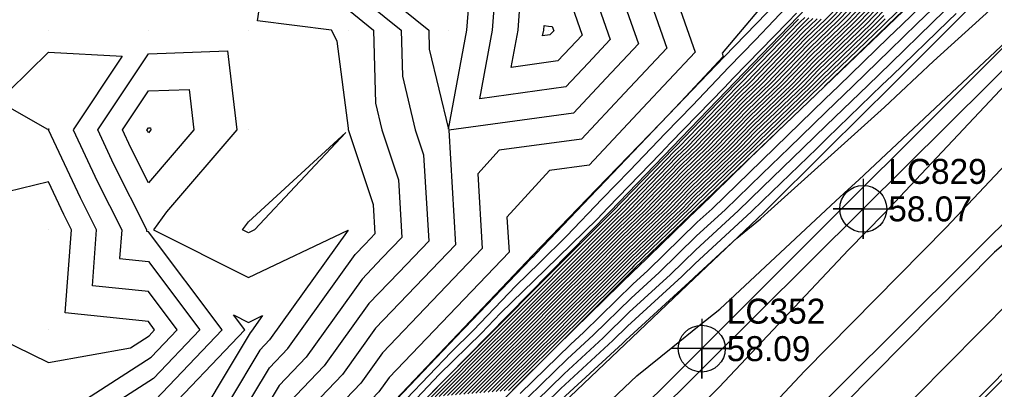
# Model space of a CAD drawing. Extents: x 2188792 to 2191981, y 386090 to 389710.
# Drawn here: x 2190937.3 to 2191034.8, y 388764.3 to 388801.3 of the extents above; entities that cross this region are included whole.
import ezdxf

# ---------------------------------------------------------------- set-up
doc = ezdxf.new("R2010")
doc.units = 0
for name, color, linetype in [('DTM Contours Major', 7, 'Continuous'), ('DTM Contours Minor', 7, 'Continuous'), ('Exist DTM QL2 LIDAR Elevation Point', 7, 'Continuous'), ('Exist Roads EOP', 7, 'Continuous'), ('Exist Roads EOP Cogo Elevation', 7, 'Continuous'), ('Exist Roads EOP Cogo Number', 7, 'Continuous'), ('Exist Roads EOP Cogo Point CELL', 7, 'Continuous'), ('Exist Roads EOT', 7, 'Continuous'), ('Exist Roads EOT Cogo Elevation', 7, 'Continuous'), ('Exist Roads EOT Cogo Number', 7, 'Continuous'), ('Exist Roads EOT Cogo Point CELL', 7, 'Continuous'), ('PH Exist DTM Breakline', 7, 'Continuous')]:
    doc.layers.add(name, color=color, linetype=linetype)

msp = doc.modelspace()

# ---------------------------------------------------------------- linework, layer by layer
at = {"layer": 'DTM Contours Major'}
for points in [[(2191022.346, 388805.48), (2191018.294, 388801.282), (2191016.068, 388799.136), (2191012.015, 388794.936), (2191009.789, 388792.792), (2191005.735, 388788.59), (2191003.511, 388786.447), (2190999.456, 388782.244), (2190997.233, 388780.103), (2190993.239, 388776.091), (2190991.114, 388773.98), (2190987.074, 388769.921), (2190984.996, 388767.857), (2190980.908, 388763.75)], [(2191030.55, 388805.705), (2191025.511, 388800.807), (2191024.208, 388799.544), (2191019.196, 388794.672), (2191017.865, 388793.382), (2191012.877, 388788.534), (2191011.52, 388787.219), (2191006.555, 388782.393), (2191005.08, 388781.037), (2191000.118, 388776.218), (2190998.639, 388774.855), (2190993.727, 388770.042), (2190992.398, 388768.816), (2190987.373, 388763.885)], [(2191013.187, 388804.663), (2191007.552, 388797.981), (2191007.677, 388797.622), (2191003.424, 388793.087), (2191001.44, 388791.001), (2191001.397, 388790.957), (2190995.209, 388784.455), (2190995.038, 388784.279), (2190988.973, 388777.908), (2190988.686, 388777.627), (2190988.437, 388777.384), (2190981.844, 388770.462), (2190981.635, 388770.258), (2190974.993, 388763.282)], [(2191022.973, 388803.785), (2191020.359, 388801.076), (2191016.683, 388797.534), (2191014.074, 388794.829), (2191010.393, 388791.283), (2191007.788, 388788.583), (2191004.103, 388785.033), (2191001.503, 388782.338), (2190997.813, 388778.783), (2190995.258, 388776.217), (2190991.693, 388772.675), (2190989.098, 388770.069), (2190985.573, 388766.567), (2190982.938, 388763.92)], [(2190937.024, 388700.844), (2190937.399, 388701.635), (2190944.469, 388709.514), (2190946.555, 388711.972), (2190949.092, 388714.961), (2190952.245, 388718.675), (2190963.183, 388729.917), (2190966.263, 388733.358), (2190969.789, 388737.297), (2190977.278, 388744.438), (2190980.417, 388748.054), (2190984.143, 388752.347), (2190987.709, 388754.929), (2190999.031, 388765.653), (2191002.619, 388768.554), (2191005.275, 388770.702), (2191007.32, 388772.355), (2191018.915, 388783.2), (2191020.165, 388784.328), (2191021.223, 388785.281), (2191039.794, 388802.727)], [(2190986.467, 388796.541), (2190987.154, 388800.275), (2190987.381, 388803.096), (2190990.201, 388802.851), (2190992.554, 388802.628), (2190993.557, 388799.766), (2190992.355, 388798.485), (2190991.133, 388797.182), (2190986.467, 388796.541)], [(2191042.239, 388801.575), (2191023.757, 388781.907), (2191020.201, 388778.295), (2191007.25, 388764.518), (2191003.929, 388761.167), (2190988.443, 388744.746), (2190982.221, 388738.471), (2190969.719, 388726.456), (2190965.939, 388722.901), (2190949.011, 388706.617), (2190945.187, 388703.013), (2190932.424, 388689.18)], [(2190970.2, 388802.305), (2190972.708, 388800.275), (2190972.898, 388792.973), (2190973.544, 388790.275), (2190975.205, 388785.279), (2190975.547, 388779.528), (2190973.549, 388777.438), (2190971.559, 388775.358), (2190965.962, 388767.529), (2190963.269, 388764.711), (2190958.966, 388757.515)], [(2191016.23, 388801.488), (2191015.452, 388800.738), (2191009.956, 388795.043), (2191009.186, 388794.3), (2191003.682, 388788.597), (2191002.919, 388787.862), (2190997.408, 388782.149), (2190996.653, 388781.422), (2190991.22, 388775.965), (2190990.536, 388775.285), (2190985.049, 388769.773), (2190984.418, 388769.146), (2190978.878, 388763.58)], [(2191023.601, 388802.091), (2191022.423, 388800.87), (2191017.299, 388795.932), (2191016.132, 388794.723), (2191010.997, 388789.774), (2191009.842, 388788.577), (2191004.695, 388783.618), (2191003.551, 388782.432), (2190998.392, 388777.464), (2190997.277, 388776.344), (2190992.271, 388771.371), (2190991.123, 388770.217), (2190986.151, 388765.277), (2190984.969, 388764.09)], [(2190941.954, 388762.029), (2190950.478, 388767.537), (2190953.074, 388770.273), (2190950.198, 388774.103), (2190944.604, 388774.68), (2190945.018, 388780.274), (2190943.406, 388783.482), (2190940.221, 388790.275), (2190940.268, 388790.346), (2190940.197, 388790.35), (2190940.159, 388790.313), (2190930.196, 388795.989)]]:
    msp.add_lwpolyline(points, dxfattribs=at)
at = {"layer": 'DTM Contours Minor'}
for points in [[(2191119.358, 388870.268), (2191109.799, 388861.543), (2191104.692, 388854.965), (2191091.714, 388842.873), (2191085.098, 388836.109), (2191075.842, 388827.217), (2191067.084, 388818.281), (2191054.529, 388806.191), (2191047.695, 388798.893), (2191037.551, 388788.575), (2191029.965, 388780.502), (2191015.841, 388766.153), (2191010.773, 388760.762), (2191000.586, 388750.484), (2190994.581, 388744.116), (2190979.182, 388728.584), (2190974.399, 388723.988), (2190963.846, 388714.064), (2190956.357, 388706.86), (2190943.217, 388694.474), (2190936.725, 388687.439)], [(2191125.879, 388865.19), (2191114.024, 388854.028), (2191110.135, 388849.732), (2191094.202, 388834.845), (2191088.581, 388829.571), (2191076.2, 388817.689), (2191072.815, 388814.51), (2191055.157, 388797.553), (2191051.214, 388794.333), (2191037.294, 388780.185), (2191034.79, 388778.062), (2191016.701, 388759.74), (2191013.63, 388756.639), (2191001.262, 388744.168), (2190998.901, 388741.784), (2190981.055, 388723.789), (2190977.697, 388720.702), (2190963.618, 388707.26), (2190962.316, 388706.06), (2190944.22, 388688.738), (2190941.246, 388685.935), (2190941.026, 388685.698), (2190937.899, 388682.174), (2190927.868, 388670.864)], [(2190934.116, 388671.227), (2190941.964, 388680.077), (2190949.594, 388688.469), (2190962.951, 388701.254), (2190970.551, 388708.261), (2190978.743, 388716.083), (2190990.928, 388727.28), (2191000.081, 388736.51), (2191008.884, 388745.398), (2191015.289, 388751.857), (2191026.961, 388763.641), (2191036.447, 388773.249), (2191047.193, 388782.362), (2191053.02, 388788.284), (2191071.983, 388803.773), (2191075.089, 388806.756), (2191089.007, 388819.828), (2191090.516, 388821.276), (2191111.538, 388840.998), (2191112.061, 388841.488), (2191124.054, 388854.735), (2191125.909, 388856.481), (2191132.462, 388863.801)], [(2190958.316, 388691.404), (2190963.585, 388696.448), (2190977.484, 388709.263), (2190979.79, 388711.464), (2191000.8, 388730.772), (2191001.26, 388731.237), (2191016.505, 388746.628), (2191016.947, 388747.074), (2191037.221, 388767.543), (2191038.103, 388768.436), (2191042.574, 388772.227), (2191049.352, 388778.431), (2191057.257, 388785.885), (2191062.524, 388790.784), (2191067.532, 388795.388), (2191074.927, 388802.488), (2191075.069, 388802.626), (2191075.186, 388802.74), (2191095.831, 388822.569)], [(2190957.122, 388757.81), (2190962.299, 388766.468), (2190964.141, 388768.396), (2190970.879, 388777.818), (2190971.872, 388778.858), (2190972.87, 388779.901), (2190972.7, 388782.774), (2190970.205, 388790.275), (2190970.204, 388790.279), (2190970.2, 388790.456), (2190969.078, 388799.154), (2190968.521, 388800.275), (2190961.11, 388801.187), (2190962.486, 388810.277)], [(2190998.494, 388808.568), (2191002.029, 388798.48), (2190997.793, 388793.963), (2190993.486, 388789.372), (2190985.269, 388788.242), (2190983.132, 388785.895), (2190983.577, 388778.408), (2190978.579, 388773.181), (2190973.601, 388767.975), (2190971.424, 388764.93), (2190966.178, 388759.44), (2190964.497, 388756.628), (2190959.087, 388750.961), (2190953.878, 388744.928), (2190947.538, 388746.023), (2190944.697, 388741.16), (2190945.293, 388735.927), (2190939.986, 388729.397), (2190934.459, 388722.68)], [(2191001.088, 388808.795), (2191004.853, 388798.051), (2190999.605, 388792.456), (2190994.27, 388786.768), (2190990.304, 388786.223), (2190986.045, 388781.544), (2190986.254, 388778.034), (2190980.256, 388771.762), (2190974.282, 388765.514), (2190973.244, 388764.063), (2190967.148, 388757.683), (2190966.34, 388756.333), (2190960.17, 388749.869), (2190954.229, 388742.988), (2190952.166, 388743.345), (2190947.534, 388735.415), (2190947.55, 388735.278), (2190947.209, 388734.859), (2190941.348, 388728.716), (2190940.753, 388728.081), (2190935.524, 388722.655)], [(2190970.2, 388806.777), (2190978.236, 388800.275), (2190978.285, 388798.36), (2190980.201, 388790.365), (2190982.024, 388800.275), (2190982.632, 388807.845)], [(2190996.514, 388806.588), (2190999.205, 388798.908), (2190995.98, 388795.47), (2190992.702, 388791.975), (2190980.233, 388790.261), (2190980.22, 388790.246), (2190980.9, 388778.781), (2190976.902, 388774.6), (2190972.92, 388770.436), (2190969.603, 388765.796), (2190965.208, 388761.197), (2190962.653, 388756.924), (2190958.004, 388752.053), (2190953.527, 388746.868), (2190942.909, 388748.701), (2190941.859, 388746.904), (2190943.037, 388736.576), (2190938.523, 388731.022), (2190933.821, 388725.309)], [(2191029.956, 388806.837), (2191023.977, 388801.074), (2191023.662, 388800.747), (2191017.668, 388794.97), (2191017.368, 388794.659), (2191011.359, 388788.869), (2191011.074, 388788.573), (2191005.05, 388782.77), (2191004.779, 388782.489), (2190998.74, 388776.672), (2190998.489, 388776.419), (2190992.619, 388770.588), (2190992.338, 388770.306), (2190986.497, 388764.503), (2190986.187, 388764.191)], [(2191030.37, 388806.776), (2191024.103, 388800.735), (2191024.075, 388800.706), (2191017.792, 388794.65), (2191017.78, 388794.637), (2191013.098, 388790.126), (2191011.498, 388788.571), (2191011.479, 388788.552), (2191005.251, 388782.499), (2191005.155, 388782.41), (2190998.985, 388776.416), (2190998.819, 388776.264), (2190992.76, 388770.326), (2190992.721, 388770.291), (2190990.836, 388768.441), (2190986.613, 388764.245)], [(2191022.22, 388805.819), (2191017.881, 388801.323), (2191015.944, 388799.456), (2191011.603, 388794.957), (2191009.669, 388793.093), (2191005.325, 388788.591), (2191003.393, 388786.73), (2190999.046, 388782.225), (2190997.117, 388780.366), (2190992.835, 388776.066), (2190990.998, 388774.241), (2190986.669, 388769.892), (2190984.88, 388768.115), (2190980.502, 388763.716)], [(2190983.324, 388793.398), (2190984.589, 388800.275), (2190985.006, 388805.471), (2190990.201, 388805.019), (2190994.534, 388804.608), (2190996.381, 388799.337), (2190994.167, 388796.978), (2190991.917, 388794.579), (2190983.324, 388793.398)], [(2190970.2, 388804.541), (2190975.472, 388800.275), (2190975.592, 388795.667), (2190976.883, 388790.275), (2190977.711, 388787.785), (2190978.224, 388779.154), (2190975.226, 388776.019), (2190972.24, 388772.897), (2190967.783, 388766.663), (2190964.238, 388762.954), (2190960.809, 388757.219), (2190956.921, 388753.145), (2190953.176, 388748.808), (2190941.034, 388750.904), (2190940.197, 388752.726), (2190934.861, 388750.271), (2190939.386, 388749.46), (2190940.78, 388737.225), (2190937.06, 388732.647)], [(2191022.471, 388805.141), (2191018.707, 388801.241), (2191016.191, 388798.816), (2191012.427, 388794.915), (2191009.91, 388792.49), (2191006.146, 388788.589), (2191003.629, 388786.164), (2190999.865, 388782.263), (2190997.349, 388779.839), (2190993.643, 388776.116), (2190991.23, 388773.719), (2190987.479, 388769.951), (2190985.111, 388767.599), (2190981.314, 388763.784)], [(2191022.597, 388804.802), (2191019.12, 388801.2), (2191016.314, 388798.495), (2191012.838, 388794.893), (2191010.031, 388792.188), (2191006.557, 388788.587), (2191003.748, 388785.881), (2191000.275, 388782.281), (2190997.465, 388779.575), (2190994.047, 388776.142), (2190991.346, 388773.458), (2190987.884, 388769.98), (2190985.227, 388767.341), (2190981.72, 388763.818)], [(2191022.722, 388804.463), (2191019.533, 388801.159), (2191016.437, 388798.175), (2191013.25, 388794.872), (2191010.152, 388791.886), (2191006.967, 388788.586), (2191003.866, 388785.598), (2191000.684, 388782.3), (2190997.581, 388779.311), (2190994.451, 388776.167), (2190991.461, 388773.197), (2190988.289, 388770.01), (2190985.342, 388767.083), (2190982.126, 388763.852)], [(2191030.687, 388804.451), (2191027.059, 388800.923), (2191024.311, 388798.262), (2191020.656, 388794.708), (2191017.935, 388792.073), (2191014.256, 388788.496), (2191011.561, 388785.886), (2191007.858, 388782.286), (2191005.006, 388779.665), (2191001.252, 388776.019), (2190998.459, 388773.446), (2190994.695, 388769.758), (2190992.076, 388767.342), (2190988.178, 388763.519)], [(2191022.848, 388804.124), (2191019.946, 388801.117), (2191016.56, 388797.854), (2191013.662, 388794.851), (2191010.272, 388791.585), (2191007.378, 388788.585), (2191003.985, 388785.316), (2191001.094, 388782.319), (2190997.697, 388779.047), (2190994.854, 388776.192), (2190991.577, 388772.936), (2190988.693, 388770.04), (2190985.458, 388766.825), (2190982.532, 388763.886)], [(2191023.099, 388803.446), (2191020.772, 388801.035), (2191016.806, 388797.213), (2191014.485, 388794.808), (2191010.514, 388790.981), (2191008.199, 388788.582), (2191004.221, 388784.75), (2191001.913, 388782.357), (2190997.928, 388778.519), (2190995.662, 388776.243), (2190991.808, 388772.414), (2190989.503, 388770.099), (2190985.689, 388766.309), (2190983.344, 388763.954)], [(2191014.555, 388803.157), (2191010.885, 388799.297), (2191008.229, 388796.562), (2191004.597, 388792.743), (2191001.905, 388789.971), (2190998.306, 388786.189), (2190995.581, 388783.381), (2190992.014, 388779.635), (2190989.286, 388776.971), (2190986.923, 388774.663), (2190982.667, 388770.195), (2190980.454, 388768.022), (2190976.013, 388763.358)], [(2191023.224, 388803.107), (2191021.185, 388800.994), (2191016.93, 388796.893), (2191014.897, 388794.787), (2191010.635, 388790.679), (2191008.61, 388788.581), (2191004.34, 388784.467), (2191002.322, 388782.376), (2190998.044, 388778.255), (2190996.066, 388776.268), (2190991.924, 388772.153), (2190989.908, 388770.128), (2190985.804, 388766.051), (2190983.751, 388763.988)], [(2191023.35, 388802.768), (2191021.597, 388800.953), (2191017.053, 388796.573), (2191015.309, 388794.765), (2191010.755, 388790.378), (2191009.02, 388788.579), (2191004.458, 388784.184), (2191002.732, 388782.395), (2190998.16, 388777.992), (2190996.47, 388776.293), (2190992.04, 388771.892), (2190990.313, 388770.158), (2190985.92, 388765.793), (2190984.157, 388764.022)], [(2191030.825, 388803.197), (2191028.606, 388801.04), (2191024.414, 388796.979), (2191022.115, 388794.745), (2191018.006, 388790.764), (2191015.634, 388788.459), (2191011.602, 388784.552), (2191009.162, 388782.18), (2191004.931, 388778.292), (2191002.386, 388775.82), (2190998.278, 388772.038), (2190995.662, 388769.474), (2190991.753, 388765.868), (2190988.984, 388763.152)], [(2191014.986, 388801.972), (2191014.107, 388801.047), (2191008.7, 388795.48), (2191007.753, 388794.485), (2191002.412, 388788.984), (2191001.403, 388787.924), (2190996.123, 388782.484), (2190995.056, 388781.363), (2190989.886, 388776.314), (2190985.409, 388771.941), (2190983.491, 388769.928), (2190979.273, 388765.786), (2190977.034, 388763.435)], [(2191015.817, 388801.529), (2191015.329, 388801.058), (2191009.544, 388795.064), (2191009.065, 388794.602), (2191003.272, 388788.598), (2191002.801, 388788.145), (2190996.999, 388782.131), (2190996.537, 388781.686), (2190990.816, 388775.94), (2190990.42, 388775.546), (2190984.644, 388769.744), (2190984.303, 388769.404), (2190978.471, 388763.546)], [(2191023.475, 388802.429), (2191022.01, 388800.912), (2191017.176, 388796.252), (2191015.721, 388794.744), (2191010.876, 388790.076), (2191009.431, 388788.578), (2191004.576, 388783.901), (2191003.141, 388782.414), (2190998.276, 388777.728), (2190996.873, 388776.318), (2190992.156, 388771.632), (2190990.718, 388770.188), (2190986.035, 388765.535), (2190984.563, 388764.056)], [(2191023.726, 388801.752), (2191022.836, 388800.829), (2191017.422, 388795.611), (2191016.544, 388794.701), (2191011.118, 388789.472), (2191010.252, 388788.576), (2191004.813, 388783.335), (2191003.96, 388782.451), (2190998.508, 388777.2), (2190997.681, 388776.369), (2190992.387, 388771.11), (2190991.528, 388770.247), (2190986.266, 388765.019), (2190985.375, 388764.123)], [(2190989.79, 388762.785), (2190991.43, 388764.394), (2190996.63, 388769.19), (2190998.098, 388770.629), (2191003.52, 388775.621), (2191004.857, 388776.919), (2191010.465, 388782.074), (2191011.643, 388783.219), (2191017.013, 388788.421), (2191018.077, 388789.455), (2191023.575, 388794.781), (2191024.516, 388795.696), (2191030.153, 388801.156), (2191030.962, 388801.942)], [(2190991.108, 388762.92), (2190997.597, 388768.906), (2190997.918, 388769.221), (2191004.654, 388775.422), (2191004.783, 388775.547), (2191009.021, 388779.442), (2191011.408, 388781.373), (2191012.134, 388782.051), (2191018.454, 388787.752), (2191023.798, 388792.573), (2191028.7, 388797.177), (2191034.309, 388802.286)], [(2191015.206, 388801.379), (2191009.132, 388795.085), (2191008.944, 388794.904), (2191002.861, 388788.599), (2191002.683, 388788.427), (2190996.589, 388782.112), (2190996.421, 388781.95), (2190990.413, 388775.914), (2190990.304, 388775.807), (2190984.239, 388769.714), (2190984.187, 388769.662), (2190978.601, 388764.05)], [(2191016.643, 388801.447), (2191015.575, 388800.418), (2191010.368, 388795.021), (2191009.306, 388793.999), (2191004.093, 388788.595), (2191003.038, 388787.579), (2190997.818, 388782.168), (2190996.769, 388781.158), (2190991.624, 388775.99), (2190990.651, 388775.024), (2190985.454, 388769.803), (2190984.534, 388768.888), (2190979.284, 388763.614)], [(2191017.056, 388801.406), (2191015.698, 388800.097), (2191010.78, 388795), (2191009.427, 388793.697), (2191004.503, 388788.594), (2191003.156, 388787.296), (2190998.227, 388782.187), (2190996.885, 388780.894), (2190992.028, 388776.015), (2190990.767, 388774.763), (2190985.859, 388769.832), (2190984.649, 388768.63), (2190979.69, 388763.648)], [(2191017.469, 388801.364), (2191015.821, 388799.777), (2191011.191, 388794.979), (2191009.548, 388793.395), (2191004.914, 388788.593), (2191003.274, 388787.013), (2190998.637, 388782.206), (2190997.001, 388780.63), (2190992.432, 388776.041), (2190990.883, 388774.502), (2190986.264, 388769.862), (2190984.765, 388768.372), (2190980.096, 388763.682)], [(2191023.852, 388801.413), (2191023.249, 388800.788), (2191017.545, 388795.291), (2191016.956, 388794.68), (2191011.238, 388789.171), (2191010.663, 388788.574), (2191004.931, 388783.052), (2191004.37, 388782.47), (2190998.624, 388776.936), (2190998.085, 388776.394), (2190992.503, 388770.849), (2190991.933, 388770.276), (2190986.382, 388764.761), (2190985.781, 388764.157)], [(2190989.611, 388799.685), (2190989.719, 388800.275), (2190989.755, 388800.722), (2190990.201, 388800.683), (2190990.574, 388800.648), (2190990.732, 388800.195), (2190990.542, 388799.992), (2190990.349, 388799.786), (2190989.611, 388799.685)], [(2190936.281, 388794.19), (2190940.197, 388798.079), (2190947.576, 388797.654), (2190942.68, 388790.275), (2190945.079, 388785.156), (2190947.534, 388780.274), (2190947.321, 388777.396), (2190950.198, 388777.099), (2190955.325, 388770.273), (2190950.697, 388765.397), (2190942.314, 388759.98)], [(2190945.224, 388759.579), (2190950.916, 388763.257), (2190957.575, 388770.273), (2190950.198, 388780.096), (2190950.037, 388780.113), (2190950.049, 388780.274), (2190946.753, 388786.83), (2190945.138, 388790.275), (2190950.198, 388797.899), (2190958.113, 388798.19), (2190959.041, 388790.275), (2190952, 388782.076), (2190950.724, 388780.274), (2190960.199, 388775.499), (2190970.18, 388780.254), (2190962.321, 388769.263), (2190961.329, 388768.225), (2190955.279, 388758.106), (2190953.671, 388756.421), (2190952.122, 388754.628), (2190947.102, 388755.495), (2190945.224, 388759.579)], [(2190950.198, 388784.982), (2190948.427, 388788.504), (2190947.597, 388790.275), (2190950.198, 388794.194), (2190954.266, 388794.343), (2190954.743, 388790.275), (2190950.198, 388784.982)], [(2190950.198, 388789.986), (2190950.101, 388790.178), (2190950.056, 388790.275), (2190950.198, 388790.488), (2190950.42, 388790.497), (2190950.446, 388790.275), (2190950.198, 388789.986)], [(2190960.199, 388779.983), (2190959.622, 388780.274), (2190960.199, 388781.088), (2190969.944, 388790.019), (2190960.809, 388780.274), (2190960.199, 388779.983)], [(2190933.506, 388770.273), (2190940.197, 388766.987), (2190948.405, 388768.48), (2190950.259, 388769.678), (2190950.823, 388770.273), (2190950.198, 388771.106), (2190941.888, 388771.964), (2190942.503, 388780.274), (2190941.732, 388781.809), (2190940.197, 388785.082), (2190933.347, 388783.425)], [(2190948.135, 388759.178), (2190951.135, 388761.117), (2190959.826, 388770.273), (2190958.701, 388771.77), (2190960.199, 388771.016), (2190961.617, 388771.691), (2190960.5, 388770.129), (2190960.359, 388769.982), (2190953.435, 388758.401), (2190952.587, 388757.513), (2190951.771, 388756.568), (2190949.124, 388757.025), (2190948.135, 388759.178)]]:
    msp.add_lwpolyline(points, dxfattribs=at)
at = {"layer": 'Exist DTM QL2 LIDAR Elevation Point'}
for p, q in [((2190940.197, 388800.275), (2190940.197, 388800.275)), ((2190950.198, 388800.275), (2190950.198, 388800.275)), ((2190960.199, 388800.275), (2190960.199, 388800.275)), ((2190970.2, 388800.275), (2190970.2, 388800.275)), ((2190980.201, 388800.275), (2190980.201, 388800.275)), ((2190990.201, 388800.275), (2190990.201, 388800.275)), ((2190940.197, 388790.275), (2190940.197, 388790.275)), ((2190950.198, 388790.275), (2190950.198, 388790.275)), ((2190960.199, 388790.275), (2190960.199, 388790.275)), ((2190970.2, 388790.275), (2190970.2, 388790.275)), ((2190980.201, 388790.275), (2190980.201, 388790.275)), ((2190940.197, 388780.274), (2190940.197, 388780.274)), ((2190950.198, 388780.274), (2190950.198, 388780.274)), ((2190960.199, 388780.274), (2190960.199, 388780.274)), ((2190970.2, 388780.274), (2190970.2, 388780.274)), ((2190940.197, 388770.273), (2190940.197, 388770.273)), ((2190950.198, 388770.273), (2190950.198, 388770.273)), ((2190960.199, 388770.273), (2190960.199, 388770.273))]:
    msp.add_line(p, q, dxfattribs=at)
at = {"layer": 'Exist Roads EOP'}
msp.add_lwpolyline([(2191117.249, 388879.058), (2191079.828, 388842.231), (2191041.78, 388804.717), (2191005.521, 388768.388), (2190968.813, 388731.779), (2190932.611, 388694.747), (2190897.463, 388657.367), (2190862.115, 388618.542), (2190828.092, 388579.337), (2190795.886, 388540.624), (2190765.721, 388503.072), (2190733.106, 388461.208), (2190701.312, 388418.791), (2190672.539, 388379.484), (2190643.174, 388339.162), (2190612.645, 388296.995), (2190582.398, 388254.562), (2190551.22, 388211.33), (2190519.268, 388166.971), (2190488.249, 388123.952), (2190458.501, 388082.405), (2190428.971, 388041.571), (2190398.227, 387998.986)], dxfattribs=at)
at = {"layer": 'Exist Roads EOP Cogo Point CELL'}
msp.add_lwpolyline([(2191005.521, 388771.388), (2191005.521, 388765.388), (2191005.521, 388768.388), (2191008.521, 388768.388), (2191002.521, 388768.388)], dxfattribs=at)
msp.add_circle((2191005.521, 388768.388), 2.344, dxfattribs=at)
at = {"layer": 'Exist Roads EOT'}
for points in [[(2190408.016, 387990.619), (2190439.107, 388033.638), (2190467.847, 388074.164), (2190498.203, 388115.837), (2190529, 388158.896), (2190561.283, 388203.581), (2190592.611, 388247.356), (2190622.811, 388289.51), (2190652.954, 388330.977), (2190681.755, 388370.469), (2190711.272, 388410.904), (2190743.801, 388454.121), (2190774.93, 388494.241), (2190804.861, 388531.697), (2190837.827, 388571.618), (2190870.748, 388609.702), (2190906.526, 388649.037), (2190941.177, 388685.637), (2190977.299, 388722.46), (2191013.038, 388758.347), (2191050.74, 388795.921), (2191087.875, 388832.598), (2191125.862, 388870.149)], [(2190415.064, 388019.09), (2190445.56, 388061.245), (2190473.487, 388100.115), (2190503.229, 388141.605), (2190533.333, 388183.744), (2190563.731, 388225.945), (2190594.017, 388268.083), (2190624.176, 388310.153), (2190656.565, 388354.896), (2190687.512, 388397.436), (2190719.557, 388440.71), (2190751.07, 388481.79), (2190777.618, 388515.751), (2190809.207, 388554.646), (2190841.125, 388592.518), (2190874.304, 388630.266), (2190909.444, 388668.428), (2190945.996, 388706.518), (2190984.282, 388745.174), (2191021.668, 388782.38), (2191059.687, 388820.174), (2191097.04, 388857.128), (2191110.466, 388870.43)], [(2191112.127, 388841.208), (2191075.575, 388805.101), (2191038.273, 388767.943), (2191001.323, 388730.957), (2190963.998, 388693.317), (2190928.044, 388656.144)]]:
    msp.add_lwpolyline(points, dxfattribs=at)
at = {"layer": 'Exist Roads EOT Cogo Point CELL'}
msp.add_lwpolyline([(2191021.668, 388785.38), (2191021.668, 388779.38), (2191021.668, 388782.38), (2191018.668, 388782.38), (2191024.668, 388782.38)], dxfattribs=at)
msp.add_circle((2191021.668, 388782.38), 2.344, dxfattribs=at)
at = {"layer": 'PH Exist DTM Breakline'}
for points in [[(2191075.323, 388864.626), (2191068.3, 388857.757), (2191061.276, 388850.887), (2191054.253, 388844.017), (2191047.23, 388837.148), (2191040.206, 388830.278), (2191033.695, 388823.769), (2191027.184, 388817.26), (2191020.673, 388810.75), (2191014.162, 388804.241), (2191007.775, 388797.607), (2191001.389, 388790.973), (2190995.002, 388784.339), (2190988.615, 388777.705), (2190981.758, 388770.49), (2190974.901, 388763.275), (2190968.044, 388756.06), (2190961.186, 388748.845), (2190954.398, 388742.053), (2190947.611, 388735.261), (2190940.823, 388728.469), (2190934.557, 388722.274), (2190928.291, 388716.079), (2190923.576, 388711.769)], [(2191076.519, 388862.675), (2191069.835, 388856.371), (2191063.151, 388850.066), (2191056.189, 388843.072), (2191049.226, 388836.077), (2191042.264, 388829.082), (2191035.302, 388822.087), (2191028.339, 388815.092), (2191021.377, 388808.098), (2191015.121, 388801.598), (2191008.866, 388795.099), (2191002.61, 388788.6), (2190996.355, 388782.101), (2190990.261, 388775.905), (2190984.166, 388769.709), (2190978.072, 388763.513), (2190971.978, 388757.317), (2190965.715, 388750.823), (2190959.453, 388744.33), (2190953.19, 388737.837), (2190946.927, 388731.343), (2190940.1, 388724.458), (2190933.272, 388717.573)], [(2190934.113, 388704.472), (2190938.153, 388707.993), (2190944.474, 388714.632), (2190950.794, 388721.271), (2190957.115, 388727.91), (2190963.85, 388734.852), (2190970.585, 388741.794), (2190977.32, 388748.736), (2190984.055, 388755.679), (2190990.961, 388762.253), (2190997.868, 388768.827), (2191004.775, 388775.401), (2191011.681, 388781.975), (2191018.134, 388788.391), (2191024.588, 388794.807), (2191031.041, 388801.223), (2191037.494, 388807.639)], [(2191030.434, 388806.767), (2191024.115, 388800.702), (2191017.797, 388794.637), (2191011.478, 388788.572), (2191005.16, 388782.507), (2190998.841, 388776.442), (2190992.731, 388770.335), (2190986.62, 388764.228), (2190980.51, 388758.121), (2190974.399, 388752.014), (2190968.288, 388745.907), (2190962.178, 388739.8), (2190956.373, 388733.813), (2190950.568, 388727.827), (2190944.764, 388721.84), (2190938.959, 388715.854), (2190933.154, 388709.868)]]:
    msp.add_lwpolyline(points, dxfattribs=at)

# ---------------------------------------------------------------- texts
at = {"layer": 'Exist Roads EOP Cogo Elevation'}
msp.add_text('58.09', height=2.5, dxfattribs=at).set_placement((2191008.021, 388767.138))
at = {"layer": 'Exist Roads EOP Cogo Number'}
msp.add_text('LC352', height=2.5, dxfattribs=at).set_placement((2191008.021, 388770.888))
at = {"layer": 'Exist Roads EOT Cogo Elevation'}
msp.add_text('58.07', height=2.5, dxfattribs=at).set_placement((2191024.168, 388781.13))
at = {"layer": 'Exist Roads EOT Cogo Number'}
msp.add_text('LC829', height=2.5, dxfattribs=at).set_placement((2191024.168, 388784.88))

doc.saveas('drawing.dxf')
